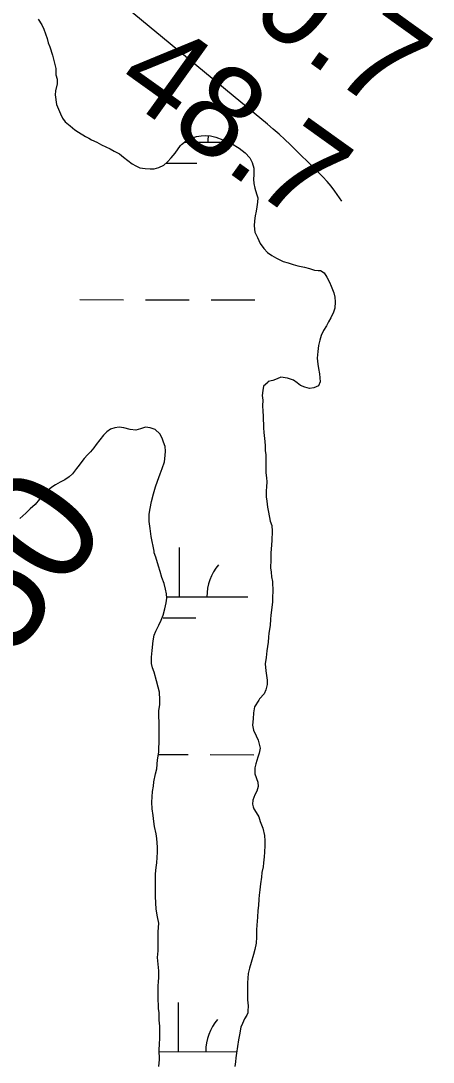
# Model space of a CAD drawing. Extents: x 3180038 to 3217926, y 922069 to 947485.
# Drawn here: x 3204292 to 3204594, y 929247 to 930009 of the extents above; entities that cross this region are included whole.
import ezdxf

# ---------------------------------------------------------------- set-up
doc = ezdxf.new("R2010")
doc.units = 0
for name, color, linetype in [('V-RIVR-RANG', 7, 'Continuous'), ('V-RIVR-RANG-IDEN', 7, 'Continuous'), ('V-TOPO-MINR', 7, 'Continuous'), ('V-WETL-SWMP', 7, 'Continuous')]:
    doc.layers.add(name, color=color, linetype=linetype)

msp = doc.modelspace()

# ---------------------------------------------------------------- linework, layer by layer
at = {"layer": 'V-TOPO-MINR'}
msp.add_lwpolyline([(3204527.38, 929876.89), (3204522.08, 929884.27), (3204519.35, 929887.89), (3204516.49, 929891.4), (3204513.45, 929894.75), (3204510.29, 929898.01), (3204489.5, 929918.31), (3204485.44, 929922.17), (3204481.32, 929925.97), (3204477.11, 929929.66), (3204472.83, 929933.28), (3204109.54, 930233.15), (3204040.94, 930288.84), (3203971.77, 930343.8), (3203901.71, 930397.63), (3203831.08, 930450.72), (3203712.04, 930538.71)], dxfattribs=at)
at = {"layer": 'V-WETL-SWMP'}
for p, q in [((3204412.23, 929920.23), (3204444.02, 929920.16)), ((3204398.74, 929904.83), (3204421.21, 929904.78)), ((3204335.57, 929804.97), (3204367.57, 929804.9)), ((3204383.57, 929804.86), (3204415.57, 929804.79)), ((3204431.57, 929804.75), (3204463.57, 929804.68)), ((3204408.49, 929587.56), (3204408.57, 929623.56)), ((3204399.05, 929587.58), (3204458.49, 929587.45)), ((3204396.46, 929572.16), (3204420.46, 929572.1)), ((3204393.04, 929472.16), (3204414.82, 929472.12)), ((3204430.82, 929472.08), (3204462.82, 929472.01)), ((3204407.74, 929254.89), (3204407.82, 929290.89)), ((3204393.62, 929254.92), (3204450.32, 929254.79))]:
    msp.add_line(p, q, dxfattribs=at)
for points in [[(3204304.99, 930010.1), (3204307.79, 930006.06), (3204309.19, 930002.83), (3204311.57, 929995.97), (3204312.36, 929992.74), (3204313.55, 929989.91), (3204315.53, 929983.66), (3204317.12, 929977.81), (3204317.9, 929973.98), (3204318.08, 929969.34), (3204318.87, 929966.12), (3204318.85, 929962.69), (3204317.82, 929957.66), (3204317.6, 929954.64), (3204318.57, 929947.59), (3204319.96, 929944.15), (3204321.36, 929940.72), (3204322.75, 929937.69), (3204324.75, 929935.07), (3204328.36, 929932.02), (3204331.97, 929929.19)], [(3204331.97, 929929.19), (3204334.58, 929927.36), (3204339.81, 929924.31), (3204342.22, 929923.09), (3204344.02, 929921.87), (3204348.04, 929920.04), (3204351.46, 929918.21), (3204354.67, 929916.78), (3204357.69, 929915.16), (3204360.7, 929913.53), (3204364.52, 929911.49), (3204367.53, 929909.26), (3204370.74, 929906.63), (3204373.75, 929904.2), (3204376.56, 929902.77), (3204379.37, 929901.35), (3204383.4, 929900.92), (3204387.02, 929900.5), (3204388.03, 929900.7), (3204390.04, 929900.69), (3204393.27, 929901.68), (3204396.91, 929903.27), (3204399.74, 929905.67), (3204402.37, 929908.68), (3204405.21, 929912.09), (3204409.27, 929917.71), (3204409.88, 929918.31), (3204413.31, 929921.11), (3204416.95, 929923.11), (3204420.99, 929924.3), (3204424.41, 929924.68), (3204427.84, 929925.07), (3204431.06, 929924.85), (3204435.08, 929923.82), (3204440.11, 929921.78), (3204443.53, 929920.36), (3204446.54, 929919.13), (3204452.17, 929915.68), (3204456.58, 929912.43), (3204459.98, 929908.59), (3204461.58, 929905.16), (3204462.97, 929901.12), (3204462.94, 929896.28), (3204462.73, 929893.06), (3204462.91, 929889.84), (3204463.7, 929886.41), (3204464.89, 929882.38), (3204465.68, 929879.35), (3204465.46, 929876.13), (3204465.04, 929872.91), (3204464.62, 929869.69), (3204463.8, 929866.27), (3204463.38, 929862.64), (3204463.15, 929858.82), (3204463.53, 929854.38), (3204465.53, 929850.34), (3204467.52, 929846.1), (3204470.12, 929842.26), (3204472.93, 929839.43), (3204476.14, 929837.19), (3204479.55, 929835.36), (3204484.37, 929832.92), (3204488, 929831.9), (3204491.61, 929830.67), (3204495.03, 929829.64), (3204499.86, 929828.61)], [(3204499.86, 929828.61), (3204503.69, 929827.59), (3204507.31, 929826.56), (3204509.92, 929826.35), (3204511.74, 929826.13), (3204514.35, 929824.51), (3204516.34, 929821.28), (3204518.14, 929817.64), (3204519.53, 929814.81), (3204521.32, 929809.97), (3204522.11, 929806.74), (3204522.29, 929803.32), (3204522.07, 929798.69), (3204521.25, 929795.67), (3204519.21, 929791.65), (3204517.59, 929788.64), (3204516.16, 929785.82), (3204513.73, 929782.41), (3204512.1, 929778.59), (3204511.07, 929775.38), (3204510.25, 929771.35), (3204509.62, 929766.92), (3204509.19, 929762.09), (3204509.77, 929757.66), (3204510.16, 929754.63), (3204510.95, 929750.6), (3204511.52, 929744.75), (3204510.1, 929741.94), (3204506.86, 929740.35), (3204503.64, 929739.96), (3204500.22, 929740.78), (3204497, 929742.21), (3204494.6, 929744.03), (3204491.79, 929746.06), (3204487.56, 929747.5), (3204482.73, 929748.33), (3204479.9, 929746.93), (3204476.88, 929745.74), (3204473.45, 929744.95), (3204473.04, 929744.35), (3204470.01, 929741.54), (3204469.39, 929738.52), (3204468.97, 929734.9), (3204469.35, 929731.47), (3204469.33, 929727.24), (3204469.51, 929723.41), (3204469.69, 929719.59), (3204470.05, 929711.12), (3204470.24, 929707.7), (3204471.01, 929701.05), (3204471.19, 929698.02), (3204471.18, 929694.6), (3204471.56, 929691.38), (3204471.55, 929687.95), (3204471.73, 929684.93), (3204471.71, 929681.71), (3204471.7, 929678.28), (3204472.08, 929674.65), (3204472.27, 929671.63), (3204472.25, 929668), (3204471.83, 929664.99), (3204472.01, 929660.75), (3204472.4, 929657.53), (3204472.98, 929653.09), (3204473.56, 929649.47), (3204474.94, 929642.81), (3204475.93, 929639.78), (3204476.31, 929635.55), (3204476.08, 929628.7), (3204475.44, 929622.46), (3204475.22, 929619.64), (3204475.22, 929618.23), (3204475.2, 929614.61), (3204475.17, 929608.77), (3204475.55, 929605.54), (3204475.74, 929602.12), (3204476.53, 929598.69), (3204476.69, 929591.43), (3204476.47, 929587.41), (3204476.45, 929583.98), (3204475.81, 929577.74), (3204475.39, 929574.12), (3204475.18, 929571.1), (3204474.75, 929566.67), (3204473.92, 929561.03), (3204473.7, 929558.01), (3204473.28, 929554.39), (3204472.44, 929547.95), (3204471.81, 929543.11), (3204471.18, 929538.48), (3204471.56, 929533.45), (3204472.15, 929530.02), (3204472.53, 929526.59), (3204472.51, 929523.37), (3204471.69, 929519.55), (3204470.47, 929516.53), (3204467.02, 929512.92), (3204466.41, 929511.92), (3204463.37, 929507.1), (3204462.74, 929502.67), (3204462.31, 929498.24)], [(3204389.23, 929624.52), (3204388.45, 929627.94), (3204387.66, 929631.57), (3204387.08, 929637.42), (3204386.31, 929642.66), (3204386.33, 929648.1), (3204386.96, 929652.13), (3204387.99, 929657.16), (3204389.43, 929662.79), (3204390.87, 929668.02), (3204392.3, 929672.04), (3204394.34, 929677.47), (3204395.77, 929681.29), (3204397.41, 929686.32), (3204398.03, 929690.95), (3204398.25, 929694.17), (3204397.87, 929697.39), (3204396.88, 929700.62), (3204395.88, 929703.65), (3204394.09, 929706.88), (3204390.68, 929709.92), (3204387.06, 929711.15), (3204383.64, 929711.57), (3204380, 929710.38), (3204376.57, 929709.39), (3204372.35, 929710.01), (3204367.72, 929711.04), (3204364.3, 929711.67), (3204361.07, 929711.08), (3204358.05, 929710.09), (3204355.42, 929708.29), (3204352.79, 929705.88), (3204350.15, 929702.27), (3204347.51, 929698.86), (3204345.69, 929696.45), (3204343.46, 929693.64), (3204341.23, 929691.44), (3204338.8, 929688.83), (3204336.97, 929686.42), (3204334.95, 929683.82), (3204333.12, 929681.41), (3204330.08, 929677.6), (3204327.65, 929675.19), (3204324.62, 929673.19), (3204321.19, 929671.4), (3204317.75, 929669.4), (3204315.12, 929667.8), (3204311.89, 929665), (3204308.65, 929661.79), (3204306.01, 929658.99), (3204302.77, 929655.18), (3204299.13, 929651.97), (3204296.09, 929648.76), (3204291.64, 929644.76)], [(3204393.33, 929243.97), (3204393.76, 929249.21), (3204393.59, 929256.26), (3204393.81, 929260.29), (3204394.04, 929264.72), (3204394.08, 929273.58), (3204393.7, 929277.81), (3204393.53, 929283.25), (3204393.14, 929286.28), (3204392.98, 929295.14), (3204392.82, 929303), (3204393.04, 929306.02), (3204393.26, 929309.04), (3204393.28, 929313.87), (3204392.33, 929323.75), (3204392.75, 929328.58), (3204392.78, 929334.42), (3204392.82, 929342.48), (3204393.26, 929348.92), (3204392.48, 929353.56), (3204391.5, 929359.01), (3204390.94, 929368.27), (3204390.96, 929372.1), (3204390.97, 929373.11), (3204390.98, 929376.33), (3204390.83, 929384.79), (3204391.45, 929389.42), (3204391.88, 929393.05), (3204392.32, 929400.7), (3204392.34, 929404.33), (3204391.97, 929410.77), (3204391.38, 929414.2), (3204390.2, 929419.44), (3204389.61, 929423.27), (3204389.23, 929427.51), (3204388.45, 929432.35), (3204388.27, 929437.38), (3204388.72, 929445.24), (3204389.34, 929449.06), (3204389.76, 929452.28), (3204391, 929458.12), (3204391.82, 929461.74), (3204392.46, 929468.38), (3204393.3, 929473.82), (3204393.55, 929483.89), (3204393.58, 929490.74), (3204393.61, 929495.57), (3204393.43, 929500.21), (3204393.45, 929504.03), (3204394.08, 929508.66), (3204394.1, 929512.29), (3204393.72, 929517.73), (3204392.94, 929521.36), (3204391.75, 929526.2), (3204389.97, 929532.45), (3204388.78, 929535.68), (3204387.99, 929538.71), (3204388.01, 929543.34), (3204388.44, 929548.17), (3204389.28, 929555.42), (3204389.91, 929559.45), (3204391.13, 929562.46), (3204393.37, 929566.88), (3204395, 929570.5), (3204396.63, 929574.12), (3204397.86, 929578.74), (3204398.69, 929583.17), (3204399.11, 929586.59), (3204398.93, 929589.82), (3204398.34, 929593.04), (3204397.15, 929597.28), (3204395.56, 929601.72), (3204394.38, 929606.16), (3204393.19, 929609.99), (3204391.21, 929616.45), (3204390.01, 929619.68), (3204389.82, 929620.89), (3204389.23, 929624.52)], [(3204462.31, 929498.24), (3204461.89, 929493.61), (3204462.67, 929489.98), (3204464.47, 929485.94), (3204466.06, 929482.71), (3204467.44, 929476.86), (3204466.82, 929473.24), (3204465.8, 929470.22), (3204464.36, 929465.4), (3204463.54, 929462.38), (3204463.52, 929457.95), (3204465.9, 929451.89), (3204466.09, 929448.67), (3204465.07, 929445.45), (3204463.64, 929442.64), (3204462.21, 929438.82), (3204461.99, 929435.8), (3204462.39, 929433.98), (3204462.98, 929432.57), (3204464.58, 929429.74), (3204466.58, 929426.51), (3204467.57, 929423.28), (3204469.36, 929418.43), (3204470.74, 929412.99), (3204470.92, 929408.96), (3204470.9, 929405.53), (3204470.68, 929400.7), (3204470.46, 929397.28), (3204470.03, 929393.05), (3204469.82, 929390.03), (3204468.79, 929385.8), (3204468.37, 929382.38), (3204467.74, 929377.55), (3204467.31, 929373.12), (3204466.89, 929369.3), (3204466.47, 929366.28), (3204466.25, 929361.64), (3204465.83, 929358.02), (3204465.6, 929353.19), (3204465.17, 929347.35), (3204464.75, 929343.93), (3204464.72, 929338.69), (3204464.5, 929334.26), (3204463.67, 929329.63), (3204462.64, 929326.01), (3204460.8, 929319.97), (3204459.77, 929315.95), (3204458.74, 929311.93), (3204458.3, 929305.08), (3204458.28, 929300.45), (3204458.24, 929292.79), (3204458.62, 929288.36), (3204458.6, 929284.53), (3204458.39, 929283.32), (3204457.78, 929281.51), (3204456.15, 929278.9), (3204454.53, 929275.49), (3204453.3, 929272.67), (3204452.47, 929267.24), (3204451.64, 929263.42), (3204450.81, 929258.59), (3204450.18, 929253.75), (3204449.76, 929250.33), (3204449.34, 929247.31), (3204448.93, 929244.09)]]:
    msp.add_lwpolyline(points, dxfattribs=at)
for centre, start in [((3204464.49, 929920.59), 172.8767), ((3204463.74, 929587.91), 139.09901), ((3204462.99, 929255.24), 139.09901)]:
    msp.add_arc(centre, 35.25, start, 180.64267, dxfattribs=at)

# ---------------------------------------------------------------- texts
at = {"layer": 'V-RIVR-RANG'}
for s, p in [('50.7', (3204416.99, 930040.34)), ('48.7', (3204358.96, 929958.89))]:
    msp.add_text(s, height=67, rotation=324.38833, dxfattribs=at).set_placement(p)
at = {"layer": 'V-RIVR-RANG-IDEN'}
msp.add_text('U-50', height=83, rotation=54.52979, dxfattribs=at).set_placement((3204218.08, 929444.47))

doc.saveas('drawing.dxf')
